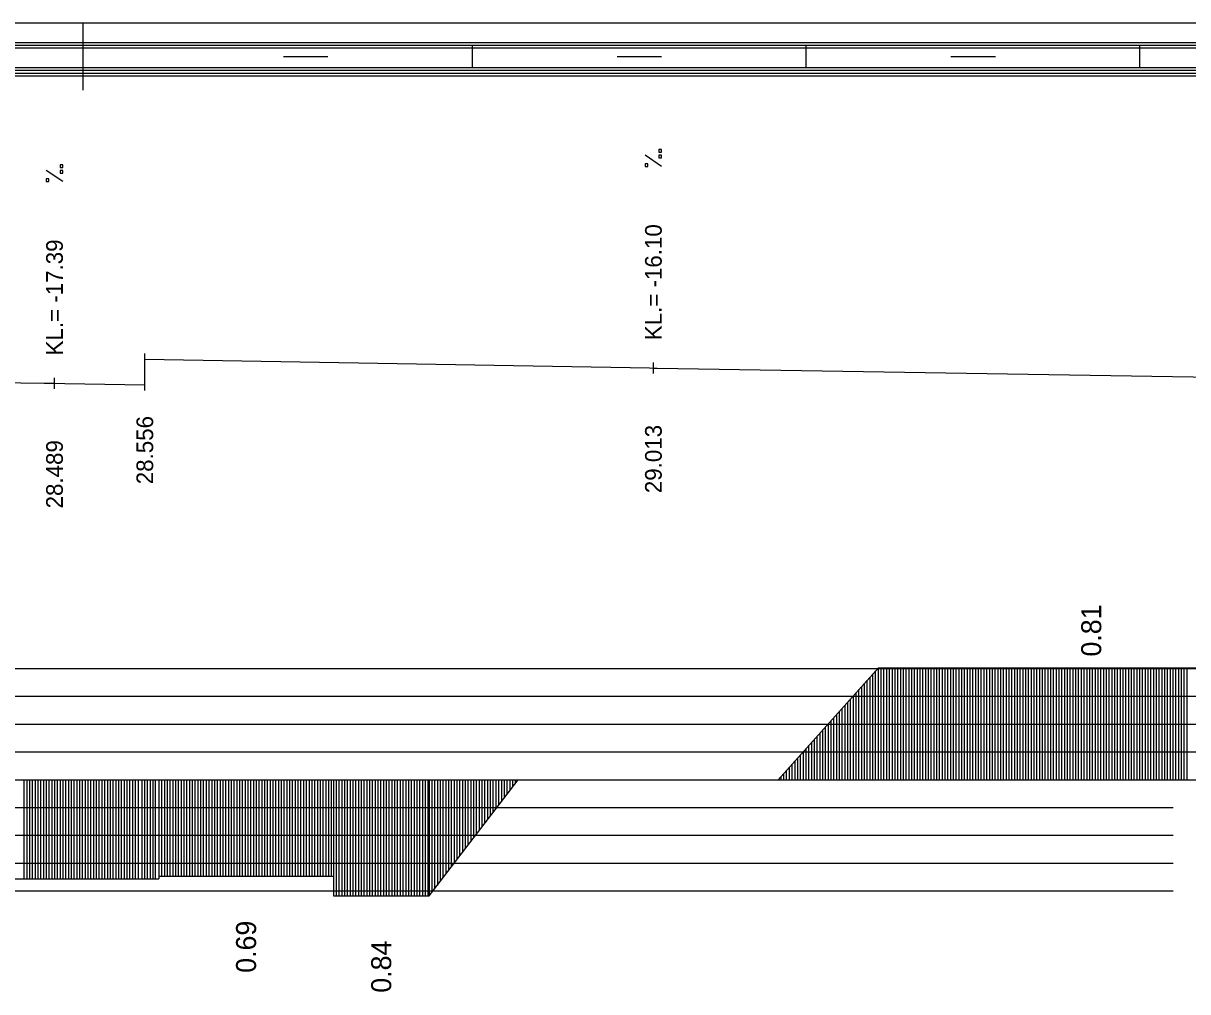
# Model space of a CAD drawing. Extents: x 2 to 10148, y 0 to 380.
# Drawn here: x 3144.6 to 3249.3, y 292.9 to 380 of the extents above; entities that cross this region are included whole.
import ezdxf

# ---------------------------------------------------------------- set-up
doc = ezdxf.new("R2010")
doc.units = 0
for name, color, linetype in [('NIVELETA_CARA', 7, 'Continuous'), ('NIVELETA_TEXT', 7, 'Continuous'), ('RAM', 7, 'Continuous'), ('ZRYCHL_CARA_C', 7, 'Continuous'), ('ZRYCHL_RASTR', 7, 'Continuous'), ('ZRYCHL_TEXT', 7, 'Continuous')]:
    doc.layers.add(name, color=color, linetype=linetype)

msp = doc.modelspace()

# ---------------------------------------------------------------- linework, layer by layer
at = {"layer": 'NIVELETA_CARA'}
for p, q in [((3155.54, 349.31), (3155.54, 350.31)), ((3155.54, 349.81), (3200.9, 349.02)), ((3155.54, 348), (3155.54, 349.31)), ((3200.9, 349.02), (3201.26, 349.01)), ((3201.26, 348.51), (3201.26, 349.51)), ((3201.26, 349.01), (3201.61, 349)), ((3201.61, 349), (3271.93, 347.87)), ((3125.34, 347.96), (3146.48, 347.66)), ((3146.48, 347.66), (3147.42, 347.64)), ((3147.42, 347.14), (3147.42, 348.14)), ((3147.42, 347.64), (3148.36, 347.63)), ((3148.36, 347.63), (3155.54, 347.5)), ((3155.54, 347), (3155.54, 348))]:
    msp.add_line(p, q, dxfattribs=at)
at = {"layer": 'NIVELETA_TEXT'}
for p, q in [((3202, 368.65), (3201.76, 368.65)), ((3201.76, 368.65), (3201.76, 368.41)), ((3202, 368.41), (3202, 368.65)), ((3202, 367.14), (3200.51, 368.13)), ((3201.76, 368.41), (3202, 368.41)), ((3201.76, 368.41), (3201.76, 368.41)), ((3202, 368.14), (3201.76, 368.14)), ((3201.76, 368.14), (3201.76, 367.9)), ((3201.76, 367.9), (3201.76, 367.89)), ((3201.76, 367.89), (3202, 367.89)), ((3202, 367.89), (3202, 368.14)), ((3148.17, 365.77), (3146.67, 366.76)), ((3148.17, 367.29), (3147.92, 367.29)), ((3147.92, 367.29), (3147.92, 367.04)), ((3147.92, 367.04), (3148.17, 367.04)), ((3147.92, 367.04), (3147.93, 367.04)), ((3148.17, 366.78), (3147.92, 366.78)), ((3147.92, 366.78), (3147.92, 366.53)), ((3147.92, 366.53), (3148.17, 366.53)), ((3147.92, 366.53), (3147.93, 366.53)), ((3148.17, 367.04), (3148.17, 367.29)), ((3148.17, 366.53), (3148.17, 366.78)), ((3200.76, 367.38), (3200.51, 367.38)), ((3200.51, 367.38), (3200.51, 367.14)), ((3200.51, 367.14), (3200.76, 367.14)), ((3200.51, 367.14), (3200.51, 367.14)), ((3200.76, 367.14), (3200.76, 367.38)), ((3146.92, 366.02), (3146.67, 366.02)), ((3146.67, 366.02), (3146.67, 365.77)), ((3146.67, 365.77), (3146.92, 365.77)), ((3146.67, 365.77), (3146.68, 365.77)), ((3146.92, 365.77), (3146.92, 366.02))]:
    msp.add_line(p, q, dxfattribs=at)
at = {"layer": 'RAM'}
for p, q in [((3155.54, 380), (2328.7, 380)), ((3150, 374), (3150, 380)), ((4045.76, 380), (3155.54, 380)), ((3155.54, 378.25), (2328.7, 378.25)), ((3155.54, 378), (2328.7, 378)), ((4045.76, 378.25), (3155.54, 378.25)), ((4045.76, 378), (3155.54, 378)), ((3185, 376), (3185, 378)), ((3215, 376), (3215, 378)), ((3245, 376), (3245, 378)), ((3155.54, 377.75), (2328.7, 377.75)), ((4045.76, 377.75), (3155.54, 377.75)), ((3168, 377), (3172, 377)), ((3198, 377), (3202, 377)), ((3228, 377), (3232, 377)), ((3155.54, 376), (2328.7, 376)), ((4045.76, 376), (3155.54, 376)), ((3155.54, 375.75), (2328.7, 375.75)), ((3155.54, 375.5), (2328.7, 375.5)), ((3155.54, 375.25), (2328.7, 375.25)), ((4045.76, 375.75), (3155.54, 375.75)), ((4045.76, 375.5), (3155.54, 375.5)), ((4045.76, 375.25), (3155.54, 375.25))]:
    msp.add_line(p, q, dxfattribs=at)
at = {"layer": 'ZRYCHL_CARA_C'}
for p, q in [((3212.49, 312), (3221.49, 322.07)), ((3220.99, 312), (3220.99, 321.51)), ((3221.24, 312), (3221.24, 321.79)), ((3221.49, 312), (3221.49, 322.07)), ((3221.49, 322.07), (3259.76, 322.07)), ((3221.74, 312), (3221.74, 322.07)), ((3221.99, 312), (3221.99, 322.07)), ((3222.24, 312), (3222.24, 322.07)), ((3222.49, 312), (3222.49, 322.07)), ((3222.74, 312), (3222.74, 322.07)), ((3222.99, 312), (3222.99, 322.07)), ((3223.24, 312), (3223.24, 322.07)), ((3223.49, 312), (3223.49, 322.07)), ((3223.74, 312), (3223.74, 322.07)), ((3223.99, 312), (3223.99, 322.07)), ((3224.24, 312), (3224.24, 322.07)), ((3224.49, 312), (3224.49, 322.07)), ((3224.74, 312), (3224.74, 322.07)), ((3224.99, 312), (3224.99, 322.07)), ((3225.24, 312), (3225.24, 322.07)), ((3225.49, 312), (3225.49, 322.07)), ((3225.74, 312), (3225.74, 322.07)), ((3225.99, 312), (3225.99, 322.07)), ((3226.24, 312), (3226.24, 322.07)), ((3226.49, 312), (3226.49, 322.07)), ((3226.74, 312), (3226.74, 322.07)), ((3226.99, 312), (3226.99, 322.07)), ((3227.24, 312), (3227.24, 322.07)), ((3227.49, 312), (3227.49, 322.07)), ((3227.74, 312), (3227.74, 322.07)), ((3227.99, 312), (3227.99, 322.07)), ((3228.24, 312), (3228.24, 322.07)), ((3228.49, 312), (3228.49, 322.07)), ((3228.74, 312), (3228.74, 322.07)), ((3228.99, 312), (3228.99, 322.07)), ((3229.24, 312), (3229.24, 322.07)), ((3229.49, 312), (3229.49, 322.07)), ((3229.74, 312), (3229.74, 322.07)), ((3229.99, 312), (3229.99, 322.07)), ((3230.24, 312), (3230.24, 322.07)), ((3230.49, 312), (3230.49, 322.07)), ((3230.74, 312), (3230.74, 322.07)), ((3230.99, 312), (3230.99, 322.07)), ((3231.24, 312), (3231.24, 322.07)), ((3231.49, 312), (3231.49, 322.07)), ((3231.74, 312), (3231.74, 322.07)), ((3231.99, 312), (3231.99, 322.07)), ((3232.24, 312), (3232.24, 322.07)), ((3232.49, 312), (3232.49, 322.07)), ((3232.74, 312), (3232.74, 322.07)), ((3232.99, 312), (3232.99, 322.07)), ((3233.24, 312), (3233.24, 322.07)), ((3233.49, 312), (3233.49, 322.07)), ((3233.74, 312), (3233.74, 322.07)), ((3233.99, 312), (3233.99, 322.07)), ((3234.24, 312), (3234.24, 322.07)), ((3234.49, 312), (3234.49, 322.07)), ((3234.74, 312), (3234.74, 322.07)), ((3234.99, 312), (3234.99, 322.07)), ((3235.24, 312), (3235.24, 322.07)), ((3235.49, 312), (3235.49, 322.07)), ((3235.74, 312), (3235.74, 322.07)), ((3235.99, 312), (3235.99, 322.07)), ((3236.24, 312), (3236.24, 322.07)), ((3236.49, 312), (3236.49, 322.07)), ((3236.74, 312), (3236.74, 322.07)), ((3236.99, 312), (3236.99, 322.07)), ((3237.24, 312), (3237.24, 322.07)), ((3237.49, 312), (3237.49, 322.07)), ((3237.74, 312), (3237.74, 322.07)), ((3237.99, 312), (3237.99, 322.07)), ((3238.24, 312), (3238.24, 322.07)), ((3238.49, 312), (3238.49, 322.07)), ((3238.74, 312), (3238.74, 322.07)), ((3238.99, 312), (3238.99, 322.07)), ((3239.24, 312), (3239.24, 322.07)), ((3239.49, 312), (3239.49, 322.07)), ((3239.74, 312), (3239.74, 322.07)), ((3239.99, 312), (3239.99, 322.07)), ((3240.24, 312), (3240.24, 322.07)), ((3240.49, 312), (3240.49, 322.07)), ((3240.74, 312), (3240.74, 322.07)), ((3240.99, 312), (3240.99, 322.07)), ((3241.24, 312), (3241.24, 322.07)), ((3241.49, 312), (3241.49, 322.07)), ((3241.74, 312), (3241.74, 322.07)), ((3241.99, 312), (3241.99, 322.07)), ((3242.24, 312), (3242.24, 322.07)), ((3242.49, 312), (3242.49, 322.07)), ((3242.74, 312), (3242.74, 322.07)), ((3242.99, 312), (3242.99, 322.07)), ((3243.24, 312), (3243.24, 322.07)), ((3243.49, 312), (3243.49, 322.07)), ((3243.74, 312), (3243.74, 322.07)), ((3243.99, 312), (3243.99, 322.07)), ((3244.24, 312), (3244.24, 322.07)), ((3244.49, 312), (3244.49, 322.07)), ((3244.74, 312), (3244.74, 322.07)), ((3244.99, 312), (3244.99, 322.07)), ((3245.24, 312), (3245.24, 322.07)), ((3245.49, 312), (3245.49, 322.07)), ((3245.74, 312), (3245.74, 322.07)), ((3245.99, 312), (3245.99, 322.07)), ((3246.24, 312), (3246.24, 322.07)), ((3246.49, 312), (3246.49, 322.07)), ((3246.74, 312), (3246.74, 322.07)), ((3246.99, 312), (3246.99, 322.07)), ((3247.24, 312), (3247.24, 322.07)), ((3247.49, 312), (3247.49, 322.07)), ((3247.74, 312), (3247.74, 322.07)), ((3247.99, 312), (3247.99, 322.07)), ((3248.24, 312), (3248.24, 322.07)), ((3248.49, 312), (3248.49, 322.07)), ((3248.74, 312), (3248.74, 322.07)), ((3248.99, 312), (3248.99, 322.07)), ((3249.24, 312), (3249.24, 322.07)), ((3219.99, 312), (3219.99, 320.39)), ((3220.24, 312), (3220.24, 320.67)), ((3220.49, 312), (3220.49, 320.95)), ((3220.74, 312), (3220.74, 321.23)), ((3219.24, 312), (3219.24, 319.55)), ((3219.49, 312), (3219.49, 319.83)), ((3219.74, 312), (3219.74, 320.11)), ((3218.24, 312), (3218.24, 318.43)), ((3218.49, 312), (3218.49, 318.71)), ((3218.74, 312), (3218.74, 318.99)), ((3218.99, 312), (3218.99, 319.27)), ((3217.24, 312), (3217.24, 317.31)), ((3217.49, 312), (3217.49, 317.59)), ((3217.74, 312), (3217.74, 317.87)), ((3217.99, 312), (3217.99, 318.15)), ((3216.24, 312), (3216.24, 316.19)), ((3216.49, 312), (3216.49, 316.47)), ((3216.74, 312), (3216.74, 316.75)), ((3216.99, 312), (3216.99, 317.03)), ((3215.49, 312), (3215.49, 315.36)), ((3215.74, 312), (3215.74, 315.63)), ((3215.99, 312), (3215.99, 315.91)), ((3214.49, 312), (3214.49, 314.24)), ((3214.74, 312), (3214.74, 314.52)), ((3214.99, 312), (3214.99, 314.8)), ((3215.24, 312), (3215.24, 315.08)), ((3213.49, 312), (3213.49, 313.12)), ((3213.74, 312), (3213.74, 313.4)), ((3213.99, 312), (3213.99, 313.68)), ((3214.24, 312), (3214.24, 313.96)), ((2328.7, 312), (3155.54, 312)), ((3144.67, 312), (3144.67, 303.1)), ((3144.92, 312), (3144.92, 303.1)), ((3145.17, 312), (3145.17, 303.1)), ((3145.42, 312), (3145.42, 303.1)), ((3145.67, 312), (3145.67, 303.1)), ((3145.92, 312), (3145.92, 303.1)), ((3146.17, 312), (3146.17, 303.1)), ((3146.42, 312), (3146.42, 303.1)), ((3146.67, 312), (3146.67, 303.1)), ((3146.92, 312), (3146.92, 303.1)), ((3147.17, 312), (3147.17, 303.1)), ((3147.42, 312), (3147.42, 303.1)), ((3147.67, 312), (3147.67, 303.1)), ((3147.92, 312), (3147.92, 303.1)), ((3148.17, 312), (3148.17, 303.1)), ((3148.42, 312), (3148.42, 303.1)), ((3148.67, 312), (3148.67, 303.1)), ((3148.92, 312), (3148.92, 303.1)), ((3149.17, 312), (3149.17, 303.1)), ((3149.42, 312), (3149.42, 303.1)), ((3149.67, 312), (3149.67, 303.1)), ((3149.92, 312), (3149.92, 303.1)), ((3150.17, 312), (3150.17, 303.1)), ((3150.42, 312), (3150.42, 303.1)), ((3150.67, 312), (3150.67, 303.1)), ((3150.92, 312), (3150.92, 303.1)), ((3151.17, 312), (3151.17, 303.1)), ((3151.42, 312), (3151.42, 303.1)), ((3151.67, 312), (3151.67, 303.1)), ((3151.92, 312), (3151.92, 303.1)), ((3152.17, 312), (3152.17, 303.1)), ((3152.42, 312), (3152.42, 303.1)), ((3152.67, 312), (3152.67, 303.1)), ((3152.92, 312), (3152.92, 303.1)), ((3153.17, 312), (3153.17, 303.1)), ((3153.42, 312), (3153.42, 303.1)), ((3153.67, 312), (3153.67, 303.1)), ((3153.92, 312), (3153.92, 303.1)), ((3154.17, 312), (3154.17, 303.1)), ((3154.42, 312), (3154.42, 303.1)), ((3154.67, 312), (3154.67, 303.1)), ((3154.96, 303.1), (3154.96, 312)), ((3155.26, 312), (3155.26, 303.1)), ((3155.51, 312), (3155.51, 303.1)), ((3155.54, 312), (4045.76, 312)), ((3155.76, 312), (3155.76, 303.1)), ((3156.01, 312), (3156.01, 303.1)), ((3156.26, 312), (3156.26, 303.1)), ((3156.51, 303.1), (3156.51, 312)), ((3156.8, 312), (3156.8, 303.34)), ((3156.8, 312), (3156.8, 303.1)), ((3157.05, 312), (3157.05, 303.34)), ((3157.3, 312), (3157.3, 303.34)), ((3157.55, 312), (3157.55, 303.34)), ((3157.8, 312), (3157.8, 303.34)), ((3158.05, 312), (3158.05, 303.34)), ((3158.3, 312), (3158.3, 303.34)), ((3158.55, 312), (3158.55, 303.34)), ((3158.8, 312), (3158.8, 303.34)), ((3159.05, 312), (3159.05, 303.34)), ((3159.3, 312), (3159.3, 303.34)), ((3159.55, 312), (3159.55, 303.34)), ((3159.8, 312), (3159.8, 303.34)), ((3160.05, 312), (3160.05, 303.34)), ((3160.3, 312), (3160.3, 303.34)), ((3160.55, 312), (3160.55, 303.34)), ((3160.8, 312), (3160.8, 303.34)), ((3161.05, 312), (3161.05, 303.34)), ((3161.3, 312), (3161.3, 303.34)), ((3161.55, 312), (3161.55, 303.34)), ((3161.8, 312), (3161.8, 303.34)), ((3162.05, 312), (3162.05, 303.34)), ((3162.3, 312), (3162.3, 303.34)), ((3162.55, 312), (3162.55, 303.34)), ((3162.8, 312), (3162.8, 303.34)), ((3163.05, 312), (3163.05, 303.34)), ((3163.3, 312), (3163.3, 303.34)), ((3163.55, 312), (3163.55, 303.34)), ((3163.8, 312), (3163.8, 303.34)), ((3164.05, 312), (3164.05, 303.34)), ((3164.3, 312), (3164.3, 303.34)), ((3164.55, 312), (3164.55, 303.34)), ((3164.8, 312), (3164.8, 303.34)), ((3165.05, 312), (3165.05, 303.34)), ((3165.3, 312), (3165.3, 303.34)), ((3165.55, 312), (3165.55, 303.34)), ((3165.8, 312), (3165.8, 303.34)), ((3166.05, 312), (3166.05, 303.34)), ((3166.3, 312), (3166.3, 303.34)), ((3166.55, 312), (3166.55, 303.34)), ((3166.8, 312), (3166.8, 303.34)), ((3167.05, 312), (3167.05, 303.34)), ((3167.3, 312), (3167.3, 303.34)), ((3167.55, 312), (3167.55, 303.34)), ((3167.8, 312), (3167.8, 303.34)), ((3168.05, 312), (3168.05, 303.34)), ((3168.3, 312), (3168.3, 303.34)), ((3168.55, 312), (3168.55, 303.34)), ((3168.8, 312), (3168.8, 303.34)), ((3169.05, 312), (3169.05, 303.34)), ((3169.3, 312), (3169.3, 303.34)), ((3169.55, 312), (3169.55, 303.34)), ((3169.8, 312), (3169.8, 303.34)), ((3170.05, 312), (3170.05, 303.34)), ((3170.3, 312), (3170.3, 303.34)), ((3170.55, 312), (3170.55, 303.34)), ((3170.8, 312), (3170.8, 303.34)), ((3171.05, 312), (3171.05, 303.34)), ((3171.3, 312), (3171.3, 303.34)), ((3171.55, 312), (3171.55, 303.34)), ((3171.8, 312), (3171.8, 303.34)), ((3172.05, 312), (3172.05, 303.34)), ((3172.3, 312), (3172.3, 303.34)), ((3172.49, 312), (3172.49, 301.55)), ((3172.74, 312), (3172.74, 301.55)), ((3172.99, 312), (3172.99, 301.55)), ((3173.24, 312), (3173.24, 301.55)), ((3173.49, 312), (3173.49, 301.55)), ((3173.74, 312), (3173.74, 301.55)), ((3173.99, 312), (3173.99, 301.55)), ((3174.24, 312), (3174.24, 301.55)), ((3174.49, 312), (3174.49, 301.55)), ((3174.74, 312), (3174.74, 301.55)), ((3174.99, 312), (3174.99, 301.55)), ((3175.24, 312), (3175.24, 301.55)), ((3175.49, 312), (3175.49, 301.55)), ((3175.74, 312), (3175.74, 301.55)), ((3175.99, 312), (3175.99, 301.55)), ((3176.24, 312), (3176.24, 301.55)), ((3176.49, 312), (3176.49, 301.55)), ((3176.74, 312), (3176.74, 301.55)), ((3176.99, 312), (3176.99, 301.55)), ((3177.24, 312), (3177.24, 301.55)), ((3177.49, 312), (3177.49, 301.55)), ((3177.74, 312), (3177.74, 301.55)), ((3177.99, 312), (3177.99, 301.55)), ((3178.24, 312), (3178.24, 301.55)), ((3178.49, 312), (3178.49, 301.55)), ((3178.74, 312), (3178.74, 301.55)), ((3178.99, 312), (3178.99, 301.55)), ((3179.24, 312), (3179.24, 301.55)), ((3179.49, 312), (3179.49, 301.55)), ((3179.74, 312), (3179.74, 301.55)), ((3179.99, 312), (3179.99, 301.55)), ((3180.24, 312), (3180.24, 301.55)), ((3180.49, 312), (3180.49, 301.55)), ((3180.74, 312), (3180.74, 301.55)), ((3180.99, 312), (3180.99, 301.55)), ((3181.09, 312), (3181.09, 301.55)), ((3181.09, 301.55), (3189.09, 312)), ((3181.34, 312), (3181.34, 301.87)), ((3181.59, 312), (3181.59, 302.2)), ((3181.84, 312), (3181.84, 302.53)), ((3182.09, 312), (3182.09, 302.85)), ((3182.34, 312), (3182.34, 303.18)), ((3182.59, 312), (3182.59, 303.51)), ((3182.84, 312), (3182.84, 303.83)), ((3183.09, 312), (3183.09, 304.16)), ((3183.34, 312), (3183.34, 304.49)), ((3183.59, 312), (3183.59, 304.81)), ((3183.84, 312), (3183.84, 305.14)), ((3184.09, 312), (3184.09, 305.47)), ((3184.34, 312), (3184.34, 305.79)), ((3184.59, 312), (3184.59, 306.12)), ((3184.84, 312), (3184.84, 306.45)), ((3185.09, 312), (3185.09, 306.77)), ((3185.34, 312), (3185.34, 307.1)), ((3185.59, 312), (3185.59, 307.43)), ((3185.84, 312), (3185.84, 307.75)), ((3186.09, 312), (3186.09, 308.08)), ((3186.34, 312), (3186.34, 308.41)), ((3186.59, 312), (3186.59, 308.73)), ((3186.84, 312), (3186.84, 309.06)), ((3187.09, 312), (3187.09, 309.39)), ((3187.34, 312), (3187.34, 309.71)), ((3187.59, 312), (3187.59, 310.04)), ((3187.84, 312), (3187.84, 310.37)), ((3188.09, 312), (3188.09, 310.69)), ((3188.34, 312), (3188.34, 311.02)), ((3188.59, 312), (3188.59, 311.35)), ((3188.84, 312), (3188.84, 311.67)), ((3212.74, 312), (3212.74, 312.28)), ((3212.99, 312), (3212.99, 312.56)), ((3213.24, 312), (3213.24, 312.84)), ((3111.17, 303.1), (3156.8, 303.1)), ((3156.8, 303.34), (3172.49, 303.34)), ((3172.49, 303.34), (3172.49, 301.55)), ((3172.49, 301.55), (3181.09, 301.55))]:
    msp.add_line(p, q, dxfattribs=at)
at = {"layer": 'ZRYCHL_RASTR'}
for p, q in [((3042.06, 322), (3155.54, 322)), ((3155.54, 322), (3262, 322)), ((3042.04, 319.5), (3155.54, 319.5)), ((3155.54, 319.5), (3262, 319.5)), ((3042.04, 317), (3155.54, 317)), ((3155.54, 317), (3262, 317)), ((3041.95, 314.5), (3155.54, 314.5)), ((3155.54, 314.5), (3262, 314.5)), ((3047.62, 309.5), (3248, 309.5)), ((3047.7, 307), (3248, 307)), ((3047.69, 304.5), (3248, 304.5)), ((3047.7, 302), (3248, 302))]:
    msp.add_line(p, q, dxfattribs=at)

# ---------------------------------------------------------------- texts
at = {"layer": 'NIVELETA_TEXT'}
for s, p in [('KL.= -16.10', (3202.01, 351.51)), ('KL.= -17.39', (3148.17, 350.14)), ('28.556', (3156.29, 338.56)), ('29.013', (3202.01, 337.76)), ('28.489', (3148.17, 336.39))]:
    msp.add_text(s, height=1.5, rotation=90, dxfattribs=at).set_placement(p)
at = {"layer": 'ZRYCHL_TEXT'}
for s, p in [('0.81', (3241.52, 323.07)), ('0.69', (3165.54, 294.64)), ('0.84', (3177.69, 292.85))]:
    msp.add_text(s, height=1.8, rotation=90, dxfattribs=at).set_placement(p)

doc.saveas('drawing.dxf')
